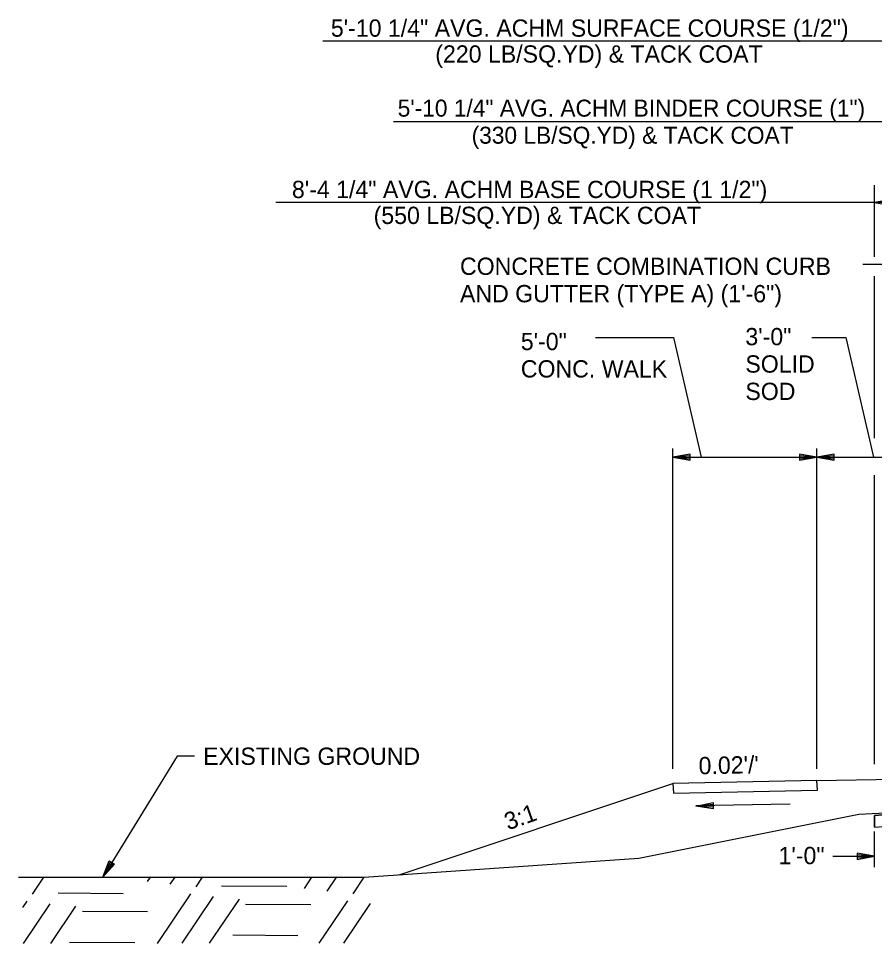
# Model space of a CAD drawing. Extents: x 1001270 to 1003428, y 1840152 to 1842912.
# Drawn here: x 1001296.14 to 1001325.87, y 1842303.06 to 1842335.16 of the extents above; entities that cross this region are included whole.
import ezdxf

# ---------------------------------------------------------------- set-up
doc = ezdxf.new("R2010")
doc.units = 0
for name, color, linetype in [('19', 7, 'Continuous'), ('20', 7, 'Continuous'), ('8', 7, 'Continuous')]:
    doc.layers.add(name, color=color, linetype=linetype)

# ---------------------------------------------------------------- blocks, each defined once
blk = doc.blocks.new('TM')
at = {"layer": '8'}
for p, q in [((-120.309, 21.181), (-119.787, -20.829)), ((0, 0), (-120.309, 21.181)), ((-31.382, 2.945), (-120.176, 10.512)), ((-119.787, -20.829), (0, 0)), ((-119.911, -10.826), (-31.307, -3.057))]:
    blk.add_line(p, q, dxfattribs=at)

msp = doc.modelspace()

# ---------------------------------------------------------------- linework, layer by layer
at = {"layer": '19'}
for p, q in [((1001328.374, 1842334.38), (1001306.716, 1842334.38)), ((1001328.368, 1842331.581), (1001309.165, 1842331.581)), ((1001325.868, 1842326.892), (1001325.868, 1842329.381)), ((1001328.368, 1842328.781), (1001305.08, 1842328.781)), ((1001326.468, 1842328.885), (1001325.868, 1842328.781)), ((1001325.868, 1842328.781), (1001326.468, 1842328.675)), ((1001325.458, 1842326.63), (1001326.637, 1842326.63)), ((1001325.868, 1842320.602), (1001325.868, 1842326.218)), ((1001316.183, 1842324.095), (1001318.891, 1842324.095)), ((1001318.891, 1842324.095), (1001319.847, 1842319.938)), ((1001323.694, 1842324.095), (1001324.873, 1842324.095)), ((1001324.873, 1842324.095), (1001325.83, 1842319.938)), ((1001318.868, 1842309.116), (1001318.868, 1842320.238)), ((1001319.468, 1842320.043), (1001318.868, 1842319.938)), ((1001318.868, 1842319.938), (1001328.368, 1842319.938)), ((1001318.868, 1842319.938), (1001319.468, 1842319.833)), ((1001319.468, 1842319.988), (1001319.028, 1842319.953)), ((1001319.028, 1842319.923), (1001319.468, 1842319.883)), ((1001319.468, 1842319.833), (1001319.468, 1842320.043)), ((1001323.268, 1842320.043), (1001323.268, 1842319.833)), ((1001323.868, 1842319.938), (1001323.268, 1842320.043)), ((1001323.708, 1842319.953), (1001323.268, 1842319.988)), ((1001323.268, 1842319.833), (1001323.868, 1842319.938)), ((1001323.268, 1842319.883), (1001323.708, 1842319.923)), ((1001323.868, 1842309.116), (1001323.868, 1842320.238)), ((1001324.468, 1842320.043), (1001323.868, 1842319.938)), ((1001323.868, 1842319.938), (1001324.468, 1842319.833)), ((1001324.468, 1842319.988), (1001324.028, 1842319.953)), ((1001324.028, 1842319.923), (1001324.468, 1842319.883)), ((1001324.468, 1842319.833), (1001324.468, 1842320.043)), ((1001325.868, 1842309.287), (1001325.868, 1842319.31)), ((1001323.87, 1842308.711), (1001318.871, 1842308.611)), ((1001323.87, 1842308.711), (1001326.868, 1842308.771)), ((1001323.883, 1842308.378), (1001323.87, 1842308.711)), ((1001323.87, 1842308.711), (1001323.87, 1842308.711)), ((1001309.367, 1842305.443), (1001318.871, 1842308.611)), ((1001318.871, 1842308.611), (1001318.884, 1842308.278)), ((1001318.884, 1842308.278), (1001323.883, 1842308.378)), ((1001334.361, 1842308.164), (1001325.868, 1842307.501)), ((1001325.868, 1842307.093), (1001334.361, 1842307.747)), ((1001325.868, 1842307.093), (1001325.868, 1842307.501)), ((1001325.868, 1842307.501), (1001325.868, 1842307.093)), ((1001325.868, 1842305.705), (1001325.868, 1842306.943)), ((1001325.268, 1842306.188), (1001325.268, 1842305.978)), ((1001325.868, 1842306.083), (1001325.268, 1842306.188)), ((1001325.268, 1842306.188), (1001325.268, 1842305.978)), ((1001325.868, 1842306.083), (1001325.268, 1842306.188)), ((1001325.708, 1842306.098), (1001325.268, 1842306.133)), ((1001325.708, 1842306.098), (1001325.268, 1842306.133)), ((1001299.073, 1842305.359), (1001299.297, 1842305.925)), ((1001299.474, 1842305.816), (1001299.073, 1842305.359)), ((1001299.147, 1842305.5), (1001299.34, 1842305.893)), ((1001299.433, 1842305.837), (1001299.17, 1842305.488)), ((1001299.297, 1842305.925), (1001299.474, 1842305.816)), ((1001324.419, 1842306.083), (1001325.868, 1842306.083)), ((1001324.419, 1842306.083), (1001325.868, 1842306.083)), ((1001325.268, 1842305.978), (1001325.868, 1842306.083)), ((1001325.268, 1842305.978), (1001325.868, 1842306.083)), ((1001325.268, 1842306.028), (1001325.708, 1842306.068)), ((1001325.268, 1842306.028), (1001325.708, 1842306.068)), ((1001296.634, 1842304.774), (1001297.026, 1842305.357)), ((1001300.619, 1842305.208), (1001300.725, 1842305.358)), ((1001301.414, 1842305.117), (1001301.58, 1842305.361)), ((1001302.309, 1842305.024), (1001302.535, 1842305.363)), ((1001306.074, 1842304.969), (1001306.335, 1842305.364)), ((1001306.868, 1842304.877), (1001307.2, 1842305.366)), ((1001307.764, 1842304.785), (1001308.144, 1842305.359)), ((1001303.197, 1842305.054), (1001305.458, 1842305.042)), ((1001296.294, 1842304.306), (1001296.448, 1842304.532)), ((1001297.523, 1842304.813), (1001299.782, 1842304.792)), ((1001300.971, 1842303.061), (1001302.124, 1842304.782)), ((1001301.826, 1842303.064), (1001302.918, 1842304.69)), ((1001302.781, 1842303.066), (1001303.814, 1842304.598)), ((1001306.582, 1842303.067), (1001307.578, 1842304.543)), ((1001296.317, 1842303.058), (1001297.243, 1842304.44)), ((1001297.272, 1842303.06), (1001298.138, 1842304.348)), ((1001304.027, 1842304.425), (1001306.298, 1842304.413)), ((1001307.436, 1842303.069), (1001308.373, 1842304.451)), ((1001298.363, 1842304.184), (1001300.622, 1842304.163)), ((1001303.585, 1842303.355), (1001305.845, 1842303.334)), ((1001297.91, 1842303.105), (1001300.18, 1842303.092))]:
    msp.add_line(p, q, dxfattribs=at)
for points in [[(1001308.144, 1842305.359), (1001317.69, 1842306.018), (1001325.322, 1842307.545), (1001329.477, 1842307.756), (1001334.361, 1842308.581), (1001340.15, 1842308.799), (1001346.517, 1842309.325), (1001351.216, 1842309.645), (1001358.361, 1842310.429), (1001362.7, 1842310.493), (1001370.347, 1842310.619), (1001372.903, 1842311.251), (1001376.995, 1842314.166), (1001381.307, 1842315.815), (1001385.954, 1842316.502), (1001388.908, 1842316.716)], [(1001302.256, 1842309.558), (1001301.656, 1842309.558), (1001299.073, 1842305.359)], [(1001325.868, 1842307.093), (1001334.361, 1842307.747)], [(1001325.868, 1842307.501), (1001326.868, 1842307.578)], [(1001296.144, 1842305.359), (1001308.144, 1842305.359)]]:
    msp.add_lwpolyline(points, dxfattribs=at)
at = {"layer": '20'}
msp.add_line((1001322.938, 1842307.896), (1001319.668, 1842307.831), dxfattribs=at)

# ---------------------------------------------------------------- block references
at = {"layer": '19', "xscale": 0.0050063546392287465, "yscale": -0.0050063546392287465, "rotation": -178.8781640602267}
msp.add_blockref('TM', (1001319.667, 1842307.828), dxfattribs=at)

# ---------------------------------------------------------------- texts
at = {"layer": '19'}
for s, height, p in [('5\'-10 1/4" AVG. ACHM SURFACE COURSE (1/2")', 0.6, (1001306.991, 1842334.53)), ('(220 LB/SQ.YD) & TACK COAT', 0.6, (1001310.617, 1842333.63)), ('5\'-10 1/4" AVG. ACHM BINDER COURSE (1")', 0.59001, (1001309.311, 1842331.756)), ('(330 LB/SQ.YD) & TACK COAT', 0.59001, (1001311.878, 1842330.816)), ('8\'-4 1/4" AVG. ACHM BASE COURSE (1 1/2")', 0.6, (1001305.639, 1842328.93)), ('(550 LB/SQ.YD) & TACK COAT', 0.6, (1001308.476, 1842328.03)), ('EXISTING GROUND', 0.6, (1001302.556, 1842309.258)), ('1\'-0"', 0.6, (1001322.536, 1842305.811))]:
    msp.add_text(s, height=height, dxfattribs=at).set_placement(p)
for s, rotation, p in [('CONCRETE COMBINATION CURB', 360, (1001311.475, 1842326.263)), ('AND GUTTER (TYPE A) (1\'-6")', 360, (1001311.475, 1842325.313)), ('3\'-0"', 360, (1001321.384, 1842323.821)), ('5\'-0"', 360, (1001313.587, 1842323.652)), ('SOLID ', 360, (1001321.384, 1842322.871)), ('CONC. WALK', 360, (1001313.587, 1842322.702)), ('SOD', 360, (1001321.384, 1842321.921)), ("0.02'/'", 1.1496, (1001319.766, 1842308.929)), ('3:1', 19.5057, (1001313.142, 1842306.981))]:
    msp.add_text(s, height=0.6, rotation=rotation, dxfattribs=at).set_placement(p)

doc.saveas('drawing.dxf')
